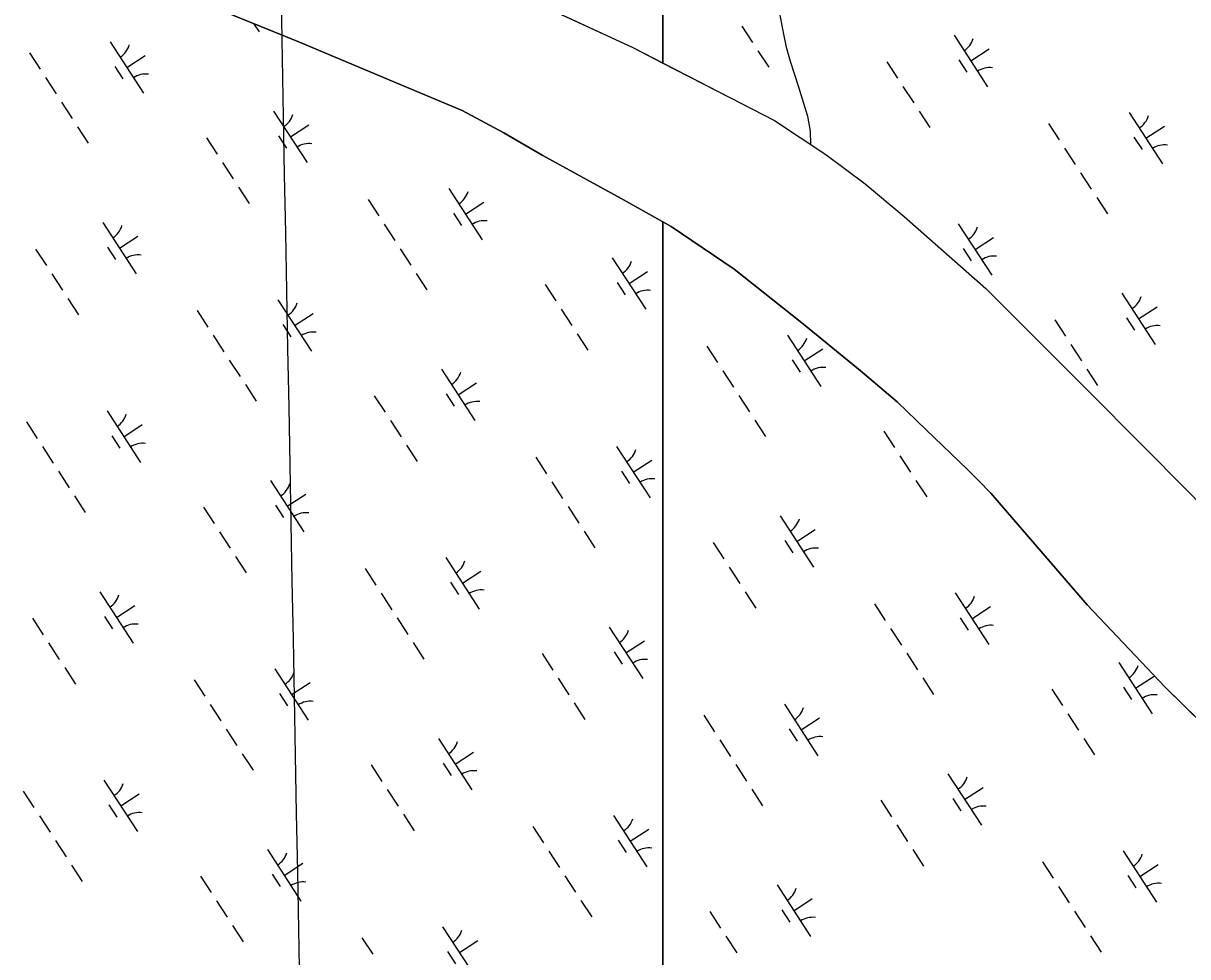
# Model space of a CAD drawing. Extents: x 3953924 to 3974542, y 193747 to 216192.
# Drawn here: x 3967635 to 3968585, y 204268 to 205029 of the extents above; entities that cross this region are included whole.
import ezdxf

# ---------------------------------------------------------------- set-up
doc = ezdxf.new("R2010")
doc.units = 0
for name, color, linetype in [('V-GRID-MAJR', 7, 'Continuous'), ('V-TOPO-SHOR', 7, 'Continuous'), ('V-WETL-SWMP', 7, 'Continuous')]:
    doc.layers.add(name, color=color, linetype=linetype)

msp = doc.modelspace()

# ---------------------------------------------------------------- linework, layer by layer
at = {"layer": 'V-GRID-MAJR'}
msp.add_spline([(3967994.91, 197070.83), (3967932.28, 200408.24), (3967818.56, 206468.17), (3967751.04, 210066.72)], degree=3, dxfattribs=at)
at = {"layer": 'V-TOPO-SHOR'}
for points in [[(3967684.89, 205213.02), (3967696.61, 205206.76), (3967706.13, 205201.68), (3967726.61, 205191.77), (3967778.26, 205167.75), (3967796.93, 205159.39), (3967861.08, 205130.93), (3967940.55, 205095.15), (3967995.94, 205072.28), (3968043.34, 205050.61), (3968131.3, 205009.76), (3968211.13, 204968.69), (3968247.57, 204949.92), (3968289.39, 204922.34), (3968321.41, 204898.42), (3968353.16, 204871.67), (3968419.86, 204813.11), (3968505.13, 204727.87)], [(3968253.32, 205104.78), (3968249.78, 205069.24), (3968248.96, 205060.2), (3968250.06, 205048.43), (3968251.56, 205037.56), (3968253.95, 205024.49), (3968256.97, 205009.87), (3968260.28, 204998.35), (3968266.9, 204978.28), (3968274.4, 204953.68), (3968276.66, 204941.26), (3968276.96, 204930.53)], [(3967772.75, 205049.58), (3967860.09, 205013.8), (3967941.99, 204979.44), (3967992.68, 204958.29), (3968026.66, 204939.88), (3968057.85, 204921.86), (3968122.52, 204886.45), (3968163.32, 204863.57), (3968214.7, 204828.86), (3968269.7, 204785.01), (3968317.38, 204746.13), (3968347.52, 204720.52), (3968371.22, 204697.86), (3968404.62, 204665.77), (3968414.32, 204656.09), (3968423.9, 204646.29), (3968502.46, 204555.16)], [(3968505.13, 204727.87), (3968586.09, 204646.31), (3968691.64, 204537.63), (3968787.24, 204440.04), (3968877.66, 204351.61), (3968962.89, 204271.75), (3969043.22, 204189), (3969122.49, 204111.71), (3969213.92, 204015.43), (3969272.35, 203947.1), (3969332.51, 203875.71), (3969389.55, 203800.19), (3969446.62, 203725.87), (3969496.43, 203663.55)], [(3968502.46, 204555.16), (3968566.34, 204487.89), (3968677.31, 204379.07), (3968769.59, 204293.01), (3968864.13, 204200.86), (3968966.52, 204109.72), (3969050.31, 204020.86), (3969145.19, 203918.48), (3969197.73, 203855.11), (3969240.81, 203798.61), (3969291.38, 203728.68), (3969326.97, 203685.02)]]:
    msp.add_lwpolyline(points, dxfattribs=at)
at = {"layer": 'V-WETL-SWMP'}
for p, q in [((3968156.3, 205653.99), (3968156.3, 204996.9)), ((3968156.3, 204996.9), (3968156.3, 205653.99)), ((3967860.09, 205013.8), (3967772.75, 205049.58)), ((3968043.34, 205050.61), (3968131.3, 205009.76)), ((3967822.56, 205029.18), (3967827.04, 205022.29)), ((3968220.94, 205026.99), (3968229.67, 205013.58)), ((3968393.99, 205019.53), (3968421.27, 204977.63)), ((3967705.45, 205014.23), (3967732.73, 204972.33)), ((3967942, 204979.44), (3967860.09, 205013.8)), ((3968131.3, 205009.76), (3968156.3, 204996.9)), ((3968234.03, 205006.87), (3968242.76, 204993.46)), ((3968407.63, 204998.58), (3968422.72, 205008.4)), ((3967639.63, 205005.3), (3967648.36, 204991.89)), ((3967719.09, 204993.28), (3967734.18, 205003.1)), ((3968156.3, 204996.9), (3968211.13, 204968.69)), ((3968339.24, 204997.85), (3968347.97, 204984.44)), ((3968397.89, 204999.4), (3968404.44, 204989.34)), ((3967709.35, 204994.1), (3967715.9, 204984.04)), ((3967652.72, 204985.19), (3967661.45, 204971.78)), ((3967992.68, 204958.29), (3967942, 204979.44)), ((3968352.33, 204977.74), (3968361.06, 204964.33)), ((3968211.13, 204968.69), (3968247.57, 204949.92)), ((3967665.82, 204965.07), (3967674.55, 204951.66)), ((3968026.66, 204939.88), (3967992.68, 204958.29)), ((3967838.87, 204957.62), (3967866.15, 204915.71)), ((3968247.57, 204949.92), (3968289.39, 204922.34)), ((3968365.42, 204957.62), (3968374.15, 204944.21)), ((3968536.88, 204956.57), (3968564.16, 204914.67)), ((3967678.91, 204944.96), (3967687.64, 204931.55)), ((3967852.51, 204936.66), (3967867.6, 204946.48)), ((3968057.85, 204921.86), (3968026.66, 204939.88)), ((3968471.06, 204947.64), (3968479.79, 204934.23)), ((3968550.52, 204935.62), (3968565.61, 204945.44)), ((3967784.12, 204935.94), (3967792.85, 204922.53)), ((3967842.77, 204937.48), (3967849.32, 204927.43)), ((3968540.78, 204936.44), (3968547.33, 204926.38)), ((3968122.52, 204886.45), (3968057.85, 204921.86)), ((3968289.39, 204922.34), (3968321.41, 204898.42)), ((3968484.16, 204927.52), (3968492.88, 204914.11)), ((3967797.21, 204915.82), (3967805.94, 204902.41)), ((3968497.25, 204907.41), (3968505.98, 204894)), ((3967810.3, 204895.71), (3967819.03, 204882.3)), ((3967981.76, 204894.66), (3968009.04, 204852.75)), ((3968321.41, 204898.42), (3968353.16, 204871.67)), ((3967915.94, 204885.72), (3967924.67, 204872.31)), ((3967995.4, 204873.7), (3968010.49, 204883.52)), ((3968156.3, 204867.51), (3968122.52, 204886.45)), ((3968510.34, 204887.3), (3968519.07, 204873.89)), ((3967985.66, 204874.52), (3967992.21, 204864.47)), ((3967699.47, 204866.87), (3967726.75, 204824.97)), ((3967929.04, 204865.61), (3967937.76, 204852.2)), ((3968163.32, 204863.57), (3968156.3, 204867.51)), ((3968156.3, 204867.51), (3968156.3, 200173.11)), ((3968156.3, 200173.11), (3968156.3, 204867.51)), ((3968214.7, 204828.86), (3968163.32, 204863.57)), ((3968353.16, 204871.67), (3968419.86, 204813.11)), ((3968397.48, 204865.83), (3968424.76, 204823.92)), ((3967713.11, 204845.92), (3967728.19, 204855.74)), ((3968411.12, 204844.87), (3968426.2, 204854.69)), ((3967644.71, 204845.19), (3967653.44, 204831.78)), ((3967703.37, 204846.74), (3967709.91, 204836.68)), ((3967942.13, 204845.5), (3967950.86, 204832.09)), ((3968401.38, 204845.69), (3968407.92, 204835.64)), ((3968115.18, 204838.04), (3968142.46, 204796.14)), ((3967955.22, 204825.38), (3967963.95, 204811.97)), ((3968128.82, 204817.09), (3968143.91, 204826.91)), ((3968269.7, 204785.01), (3968214.7, 204828.86)), ((3967657.81, 204825.08), (3967666.53, 204811.67)), ((3968060.43, 204816.36), (3968069.16, 204802.95)), ((3968119.08, 204817.91), (3968125.63, 204807.85)), ((3968419.86, 204813.11), (3968505.13, 204727.87)), ((3968530.9, 204809.21), (3968558.18, 204767.31)), ((3967670.9, 204804.97), (3967679.63, 204791.56)), ((3967842.36, 204803.91), (3967869.64, 204762.01)), ((3968544.54, 204788.26), (3968559.62, 204798.08)), ((3967776.54, 204794.98), (3967785.27, 204781.57)), ((3967856, 204782.96), (3967871.08, 204792.78)), ((3968073.52, 204796.25), (3968082.25, 204782.84)), ((3968476.14, 204787.53), (3968484.87, 204774.12)), ((3968534.8, 204789.08), (3968541.34, 204779.02)), ((3967846.26, 204783.78), (3967852.8, 204773.72)), ((3968317.38, 204746.13), (3968269.7, 204785.01)), ((3967789.63, 204774.87), (3967798.36, 204761.46)), ((3968086.61, 204776.13), (3968095.34, 204762.73)), ((3968258.07, 204775.08), (3968285.35, 204733.18)), ((3968192.25, 204766.15), (3968200.98, 204752.74)), ((3968271.71, 204754.13), (3968286.8, 204763.95)), ((3968489.24, 204767.42), (3968497.97, 204754.01)), ((3967802.72, 204754.75), (3967811.45, 204741.34)), ((3968261.97, 204754.95), (3968268.52, 204744.89)), ((3967975.78, 204747.3), (3968003.06, 204705.39)), ((3968205.35, 204746.03), (3968214.08, 204732.63)), ((3968347.52, 204720.52), (3968317.38, 204746.13)), ((3968502.33, 204747.3), (3968511.06, 204733.89)), ((3967815.82, 204734.64), (3967824.55, 204721.23)), ((3967989.42, 204726.34), (3968004.5, 204736.16)), ((3967921.02, 204725.62), (3967929.75, 204712.21)), ((3967979.68, 204727.16), (3967986.22, 204717.11)), ((3968218.44, 204725.92), (3968227.17, 204712.51)), ((3968505.13, 204727.87), (3968586.09, 204646.31)), ((3967702.95, 204713.17), (3967730.23, 204671.26)), ((3968371.22, 204697.86), (3968347.52, 204720.52)), ((3967637.13, 204704.24), (3967645.86, 204690.83)), ((3967716.59, 204692.22), (3967731.68, 204702.03)), ((3967934.12, 204705.5), (3967942.85, 204692.09)), ((3968231.53, 204705.81), (3968240.26, 204692.4)), ((3967706.85, 204693.03), (3967713.4, 204682.98)), ((3968336.74, 204696.79), (3968345.47, 204683.38)), ((3968404.62, 204665.77), (3968371.22, 204697.86)), ((3967650.23, 204684.12), (3967658.96, 204670.71)), ((3967947.21, 204685.39), (3967955.94, 204671.98)), ((3968118.67, 204684.34), (3968145.95, 204642.43)), ((3968052.85, 204675.4), (3968061.58, 204661.99)), ((3968349.83, 204676.67), (3968358.56, 204663.26)), ((3967663.32, 204664.01), (3967672.05, 204650.6)), ((3968122.57, 204664.2), (3968129.11, 204654.15)), ((3968132.31, 204663.38), (3968147.39, 204673.2)), ((3968414.33, 204656.09), (3968404.62, 204665.77)), ((3967836.37, 204656.55), (3967863.65, 204614.65)), ((3968065.94, 204655.29), (3968074.67, 204641.88)), ((3968362.92, 204656.56), (3968371.65, 204643.15)), ((3968423.9, 204646.29), (3968414.33, 204656.09)), ((3967850.01, 204635.6), (3967865.1, 204645.42)), ((3968502.46, 204555.16), (3968423.9, 204646.29)), ((3967676.41, 204643.89), (3967685.14, 204630.48)), ((3967840.27, 204636.42), (3967846.82, 204626.36)), ((3967781.62, 204634.87), (3967790.35, 204621.46)), ((3968079.04, 204635.18), (3968087.76, 204621.77)), ((3968252.09, 204627.72), (3968279.37, 204585.82)), ((3968265.73, 204606.77), (3968280.81, 204616.59)), ((3967794.71, 204614.76), (3967803.44, 204601.35)), ((3968092.13, 204615.06), (3968100.86, 204601.65)), ((3968255.99, 204607.59), (3968262.54, 204597.53)), ((3968197.33, 204606.04), (3968206.06, 204592.63)), ((3967807.81, 204594.65), (3967816.53, 204581.24)), ((3967979.26, 204593.59), (3968006.54, 204551.69)), ((3967913.44, 204584.66), (3967922.17, 204571.25)), ((3967992.9, 204572.64), (3968007.99, 204582.46)), ((3968210.43, 204585.93), (3968219.16, 204572.52)), ((3967983.16, 204573.46), (3967989.71, 204563.4)), ((3967696.97, 204565.81), (3967724.25, 204523.9)), ((3967926.54, 204564.55), (3967935.27, 204551.14)), ((3968223.52, 204565.81), (3968232.25, 204552.41)), ((3968394.98, 204564.76), (3968422.26, 204522.86)), ((3967710.61, 204544.85), (3967725.69, 204554.67)), ((3968329.16, 204555.83), (3968337.89, 204542.42)), ((3968408.62, 204543.81), (3968423.7, 204553.63)), ((3968566.34, 204487.89), (3968502.46, 204555.16)), ((3967642.21, 204544.13), (3967650.94, 204530.72)), ((3967700.87, 204545.67), (3967707.42, 204535.62)), ((3967939.63, 204544.43), (3967948.36, 204531.02)), ((3968398.88, 204544.63), (3968405.43, 204534.57)), ((3968112.69, 204536.98), (3968139.96, 204495.07)), ((3968342.25, 204535.71), (3968350.98, 204522.31)), ((3967655.31, 204524.01), (3967664.04, 204510.61)), ((3967952.72, 204524.32), (3967961.45, 204510.91)), ((3968126.32, 204516.02), (3968141.41, 204525.84)), ((3968057.93, 204515.3), (3968066.66, 204501.89)), ((3968116.58, 204516.84), (3968123.13, 204506.79)), ((3968355.35, 204515.6), (3968364.08, 204502.19)), ((3967668.4, 204503.9), (3967677.13, 204490.49)), ((3967839.86, 204502.85), (3967867.14, 204460.94)), ((3968528.4, 204508.14), (3968555.68, 204466.24)), ((3967774.04, 204493.92), (3967782.77, 204480.51)), ((3968071.02, 204495.18), (3968079.75, 204481.77)), ((3968368.44, 204495.49), (3968377.17, 204482.08)), ((3968542.04, 204487.19), (3968557.13, 204497.01)), ((3967853.5, 204481.9), (3967868.58, 204491.71)), ((3968473.65, 204486.47), (3968482.37, 204473.06)), ((3968532.3, 204488.01), (3968538.85, 204477.96)), ((3968677.31, 204379.07), (3968566.34, 204487.89)), ((3967787.13, 204473.8), (3967795.86, 204460.39)), ((3967843.76, 204482.71), (3967850.31, 204472.66)), ((3968084.12, 204475.07), (3968092.84, 204461.66)), ((3968255.58, 204474.02), (3968282.85, 204432.11)), ((3968189.76, 204465.08), (3968198.48, 204451.68)), ((3968486.74, 204466.35), (3968495.47, 204452.94)), ((3968269.21, 204453.06), (3968284.3, 204462.88)), ((3967800.23, 204453.69), (3967808.96, 204440.28)), ((3967973.28, 204446.23), (3968000.56, 204404.33)), ((3968259.48, 204453.88), (3968266.02, 204443.83)), ((3968499.83, 204446.24), (3968508.56, 204432.83)), ((3968202.85, 204444.97), (3968211.58, 204431.56)), ((3967813.32, 204433.57), (3967822.05, 204420.16)), ((3967986.92, 204425.28), (3968002.01, 204435.1)), ((3967918.53, 204424.55), (3967927.25, 204411.14)), ((3967977.18, 204426.1), (3967983.73, 204416.04)), ((3968215.94, 204424.86), (3968224.67, 204411.45)), ((3968389, 204417.4), (3968416.27, 204375.5)), ((3967700.46, 204412.1), (3967727.73, 204370.2)), ((3967634.64, 204403.17), (3967643.36, 204389.76)), ((3967714.09, 204391.15), (3967729.18, 204400.97)), ((3967931.62, 204404.44), (3967940.35, 204391.03)), ((3968229.04, 204404.74), (3968237.76, 204391.33)), ((3968402.64, 204396.45), (3968417.72, 204406.27)), ((3967704.36, 204391.97), (3967710.9, 204381.91)), ((3968334.24, 204395.72), (3968342.97, 204382.31)), ((3968392.9, 204397.27), (3968399.44, 204387.21)), ((3967647.73, 204383.06), (3967656.46, 204369.65)), ((3967944.71, 204384.33), (3967953.44, 204370.92)), ((3968116.17, 204383.27), (3968143.45, 204341.37)), ((3968050.35, 204374.34), (3968059.08, 204360.93)), ((3968129.81, 204362.32), (3968144.9, 204372.14)), ((3968347.33, 204375.61), (3968356.06, 204362.2)), ((3967660.82, 204362.94), (3967669.55, 204349.53)), ((3968120.07, 204363.14), (3968126.62, 204353.08)), ((3967833.88, 204355.49), (3967861.15, 204313.58)), ((3968063.44, 204354.23), (3968072.17, 204340.82)), ((3968360.43, 204355.49), (3968369.16, 204342.09)), ((3968531.89, 204354.44), (3968559.16, 204312.54)), ((3967673.92, 204342.83), (3967682.64, 204329.42)), ((3967847.52, 204334.53), (3967862.6, 204344.35)), ((3968466.07, 204345.51), (3968474.8, 204332.1)), ((3968545.53, 204333.49), (3968560.61, 204343.31)), ((3967779.12, 204333.81), (3967787.85, 204320.4)), ((3967837.78, 204335.35), (3967844.32, 204325.3)), ((3968076.54, 204334.11), (3968085.27, 204320.7)), ((3968535.79, 204334.31), (3968542.33, 204324.25)), ((3968249.59, 204326.66), (3968276.87, 204284.75)), ((3968479.16, 204325.4), (3968487.89, 204311.99)), ((3967792.21, 204313.69), (3967800.94, 204300.29)), ((3968089.63, 204314), (3968098.36, 204300.59)), ((3968263.23, 204305.7), (3968278.32, 204315.52)), ((3968194.84, 204304.98), (3968203.57, 204291.57)), ((3968253.49, 204306.52), (3968260.04, 204296.47)), ((3968492.25, 204305.28), (3968500.98, 204291.87)), ((3967805.31, 204293.58), (3967814.04, 204280.17)), ((3967976.77, 204292.53), (3968004.04, 204250.62)), ((3968207.93, 204284.86), (3968216.66, 204271.45)), ((3968505.35, 204285.17), (3968514.07, 204271.76)), ((3967910.95, 204283.6), (3967919.68, 204270.19)), ((3967990.41, 204271.58), (3968005.49, 204281.4)), ((3967980.67, 204272.39), (3967987.21, 204262.34))]:
    msp.add_line(p, q, dxfattribs=at)
for centre, start, end in [((3968392.76, 205021.86), 302.29009, 343.83375), ((3967704.22, 205016.56), 302.29009, 343.83375), ((3967734.36, 204970.26), 82.29009, 123.83375), ((3968422.9, 204975.56), 82.29009, 123.83375), ((3967837.64, 204959.94), 302.29009, 343.83375), ((3968535.65, 204958.9), 302.29009, 343.83375), ((3967867.78, 204913.64), 82.29009, 123.83375), ((3968565.79, 204912.6), 82.29009, 123.83375), ((3967980.53, 204896.98), 302.29009, 343.83375), ((3967698.24, 204869.2), 302.29009, 343.83375), ((3968010.67, 204850.68), 82.29009, 123.83375), ((3968396.25, 204868.15), 302.29009, 343.83375), ((3967728.37, 204822.9), 82.29009, 123.83375), ((3968113.95, 204840.37), 302.29009, 343.83375), ((3968426.38, 204821.85), 82.29009, 123.83375), ((3968144.09, 204794.07), 82.29009, 123.83375), ((3968529.67, 204811.54), 302.29009, 343.83375), ((3967841.13, 204806.24), 302.29009, 343.83375), ((3968559.81, 204765.24), 82.29009, 123.83375), ((3967871.26, 204759.94), 82.29009, 123.83375), ((3968256.84, 204777.41), 302.29009, 343.83375), ((3967974.55, 204749.62), 302.29009, 343.83375), ((3968286.98, 204731.11), 82.29009, 123.83375), ((3968004.69, 204703.32), 82.29009, 123.83375), ((3967701.72, 204715.49), 302.29009, 343.83375), ((3967731.86, 204669.2), 82.29009, 123.83375), ((3968117.44, 204686.66), 302.29009, 343.83375), ((3968147.58, 204640.36), 82.29009, 123.83375), ((3967835.14, 204658.88), 302.29009, 343.83375), ((3967865.28, 204612.58), 82.29009, 123.83375), ((3968250.86, 204630.05), 302.29009, 343.83375), ((3968281, 204583.75), 82.29009, 123.83375), ((3967978.03, 204595.92), 302.29009, 343.83375), ((3967695.74, 204568.13), 302.29009, 343.83375), ((3968008.17, 204549.62), 82.29009, 123.83375), ((3968393.75, 204567.09), 302.29009, 343.83375), ((3967725.88, 204521.83), 82.29009, 123.83375), ((3968111.45, 204539.3), 302.29009, 343.83375), ((3968423.89, 204520.79), 82.29009, 123.83375), ((3968141.59, 204493), 82.29009, 123.83375), ((3968527.17, 204510.47), 302.29009, 343.83375), ((3967838.63, 204505.17), 302.29009, 343.83375), ((3967868.77, 204458.88), 82.29009, 123.83375), ((3968557.31, 204464.17), 82.29009, 123.83375), ((3968254.34, 204476.34), 302.29009, 343.83375), ((3968284.48, 204430.04), 82.29009, 123.83375), ((3967972.05, 204448.56), 302.29009, 343.83375), ((3968002.19, 204402.26), 82.29009, 123.83375), ((3967699.22, 204414.43), 302.29009, 343.83375), ((3968387.77, 204419.73), 302.29009, 343.83375), ((3968417.9, 204373.43), 82.29009, 123.83375), ((3967729.36, 204368.13), 82.29009, 123.83375), ((3968114.94, 204385.6), 302.29009, 343.83375), ((3967832.65, 204357.81), 302.29009, 343.83375), ((3968145.08, 204339.3), 82.29009, 123.83375), ((3968530.66, 204356.77), 302.29009, 343.83375), ((3967862.78, 204311.51), 82.29009, 123.83375), ((3968248.36, 204328.98), 302.29009, 343.83375), ((3968560.79, 204310.47), 82.29009, 123.83375), ((3968278.5, 204282.68), 82.29009, 123.83375), ((3967975.54, 204294.85), 302.29009, 343.83375)]:
    msp.add_arc(centre, 17.62, start, end, dxfattribs=at)

doc.saveas('drawing.dxf')
